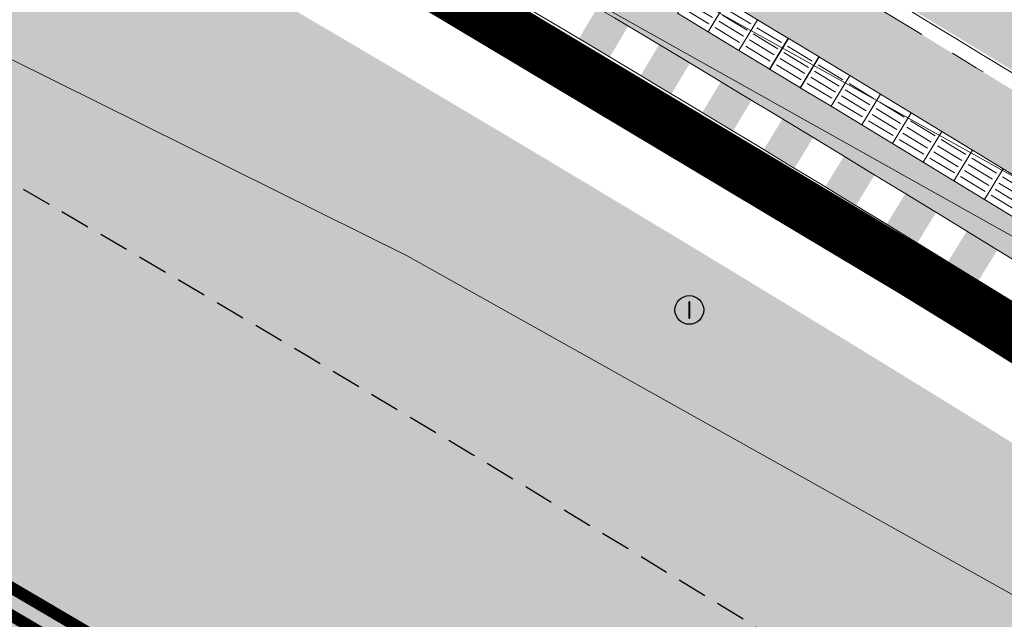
# Model space of a CAD drawing. Header units: metres. Extents: x 187916 to 189411, y 333285 to 334910.
# Tile 241 of 348: x 188762.95 to 188771.16, y 334179.42 to 334184.43. Entities that reach past the tile are written whole.
import ezdxf
from ezdxf.enums import TextEntityAlignment as Align

# ---------------------------------------------------------------- set-up
doc = ezdxf.new("R2010")
doc.units = ezdxf.units.M
for name, pattern in [('DASHED2', [0.375, 0.25, -0.125]), ('VH-TROTTOIRBAND_180-200', [20, 10, -2, 2, -2, 2, -2]), ('VW-1-3_STREEP', [4, 1, -3])]:
    doc.linetypes.add(name, pattern=pattern)
for name, color, linetype, lineweight in [('B-ME-RI-PUT_INSPECTIE-S', 253, 'Continuous', 25), ('B-ME-VH-KANTOPSLUITING_ACHTERKANTBAND-G', 253, 'Continuous', 18), ('B-ME-VH-VERHARDING_ASFALT-G', 253, 'Continuous', 18), ('B-ME-VH-VERHARDING_BETONSTRAATSTEEN-G', 253, 'Continuous', 18), ('N-WE-VH-KANTOPSLUITING_PERRONBAND-G', 5, 'VH-TROTTOIRBAND_180-200', 25), ('N-WE-VH-KANTOPSLUITING_RIJWIELPADBAND_4-12 200-G', 94, 'VH-TROTTOIRBAND_180-200', 15), ('N-WE-VH-KANTOPSLUITING_VOORKANTBAND-G', 7, 'Continuous', 15), ('N-WE-VH-KANTVERHARDING_STREKLAAG_BSS-G', 60, 'Continuous', 18), ('N-WE-VH-OPENVERHARDING_TEGEL-G', 7, 'Continuous', 35), ('N-WE-VH-VERHARDING_ASFALT_RIJWEG-A', 251, 'Continuous', 18), ('N-WE-VH-VERHARDING_BETONSTRAATSTEEN-ROOD-A', 11, 'Continuous', 18), ('N-WE-VH-VERHARDING_STRAATBAKSTEEN_KF-A', 25, 'Continuous', 9), ('N-WE-VH-VERHARDING_STRAATBAKSTEEN_WF_HALFSTEENS-A', 250, 'Continuous', 18), ('N-WE-VH-VERHARDING_TEGEL-A', 254, 'Continuous', 5), ('N-WE-VH-VERKEERSTEGEL-S', 7, 'Continuous', 0), ('N-WE-VW-MARKERING_LANGS_STREEP_13-G', 251, 'VW-1-3_STREEP', 0), ('N-WE-VW-MARKERING_LANGS_STREEP_DOORGETROKKEN_010-G', 251, 'Continuous', 0)]:
    doc.layers.add(name, color=color, linetype=linetype, lineweight=lineweight)
doc.layers.add('N-WE-VH-MATERIAALSCHEIDING-G', color=7, linetype='DASHED2')
doc.styles.add('NLCS-ISO', font='NLCS-ISO.ttf')

# ---------------------------------------------------------------- blocks, each defined once
blk = doc.blocks.new('ontwerp Tempelplein')
at = {"layer": 'N-WE-VH-VERHARDING_STRAATBAKSTEEN_WF_HALFSTEENS-A', "transparency": 33554585}
h = blk.add_hatch(dxfattribs=at)
h.set_pattern_fill('AVH-SBS_WAALFORMAAT_HALFST-SO', color=256, scale=0.3, angle=241.19, pattern_type=2)
h.set_pattern_definition([(241.19, (188761.4194445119, 334194.2099733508), (0.1314333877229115, -0.07228599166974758), []), (331.19, (188761.1303005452, 334193.6842397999), (0.2891439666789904, 0.525733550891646), [0.15, -0.15]), (331.19, (188761.4063059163, 334193.8748205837), (0.2891439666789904, 0.525733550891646), [0.15, -0.15]), (241.19, (188761.3405892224, 334193.9109635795), (0.262866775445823, -0.1445719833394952), [0, -0.5999999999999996, 0, 0, 0]), (241.19, (188761.3274506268, 334193.5758108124), (0.262866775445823, -0.1445719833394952), [0, -0.5999999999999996, 0, 0, 0])])
h.paths.add_polyline_path([(188769.1741651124, 334188.4028538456), (188768.6571563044, 334188.7073237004), (188769.1138610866, 334189.4828369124), (188769.6308698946, 334189.1783670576)], flags=16)
h.paths.add_polyline_path([(188758.3183132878, 334194.871635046), (188756.9941487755, 334195.5763252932), (188757.1350868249, 334195.8411581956), (188758.4592513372, 334195.1364679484)], flags=16)
edge = h.paths.add_edge_path()
edge.add_line((188777.2167553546, 334182.7405240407), (188778.7216892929, 334185.0906688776))
edge.add_line((188778.7216892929, 334185.0906688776), (188771.5242572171, 334190.5051207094))
edge.add_line((188771.5242572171, 334190.5051207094), (188770.4280759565, 334189.0479667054))
edge.add_arc((188618.4537610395, 333934.2672572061), 296.6637866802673, 59.18431803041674, 60.79966725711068)
edge.add_line((188763.1855588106, 334193.2307856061), (188761.4194445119, 334194.2099733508))
edge.add_arc((188618.4537619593, 333934.2672589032), 296.6637847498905, 61.18968185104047, 62.1386893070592)
edge.add_line((188757.0945206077, 334196.5421933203), (188756.4052714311, 334194.9292082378))
edge.add_line((188756.4052714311, 334194.9292082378), (188755.8629098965, 334195.1609662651))
edge.add_arc((188755.7791766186, 334195.2030371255), 0.09370815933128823, 330.95780612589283, 333.32326460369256, ccw=False)
edge.add_line((188755.8611021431, 334195.1575461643), (188756.7451986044, 334194.6902417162))
edge.add_arc((188618.4542701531, 333934.2681698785), 294.8627416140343, 59.775681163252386, 62.03052948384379, ccw=False)
edge.add_line((188766.8842636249, 334189.0476302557), (188767.8341261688, 334188.4921496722))
edge.add_arc((188791.6575410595, 334174.6106491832), 27.57265226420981, 149.1479680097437, 149.771368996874, ccw=False)
edge.add_line((188767.9865695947, 334188.7505311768), (188769.5368586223, 334187.8358706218))
edge.add_line((188769.5368586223, 334187.8358706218), (188769.3831371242, 334187.5753228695))
edge.add_arc((188618.4537686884, 333934.2672696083), 294.8637721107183, 57.42329259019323, 59.21210695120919, ccw=False)
blk = doc.blocks.new('SRI-PUT_INSPECTIE-SO')
blk.add_circle((0, -7.105427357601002e-14), 1.999999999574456)
at = {"style": 'NLCS-ISO'}
blk.add_text('I', height=2.5, dxfattribs=at).set_placement((-0.002795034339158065, -0.007140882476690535), align=Align.MIDDLE_CENTER)
blk = doc.blocks.new('DTM')
at = {"layer": 'B-ME-VH-KANTOPSLUITING_ACHTERKANTBAND-G', "ltscale": 0.2, "flags": 128}
blk.add_lwpolyline([(188799.7439999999, 334164.875), (188799.165, 334164.9240000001), (188798.7239999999, 334165.1379999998), (188795.4079999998, 334167.432), (188795.6710000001, 334167.7960000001), (188794.452, 334168.6359999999), (188794.173, 334168.2620000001), (188788.9189999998, 334171.8449999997), (188789.031, 334172.031), (188781.2370000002, 334177.1869999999), (188774.3900000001, 334181.3650000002), (188767.6809999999, 334185.1000000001), (188760.6039999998, 334188.7110000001), (188760.5010000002, 334188.534), (188754.5040000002, 334191.27)], dxfattribs=at)
at = {"layer": 'B-ME-VH-VERHARDING_ASFALT-G', "ltscale": 0.2, "flags": 128}
blk.add_lwpolyline([(188799.801, 334164.537), (188799.1899999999, 334164.4560000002), (188796.9819999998, 334164.324), (188795.0839999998, 334164.5619999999), (188793.5589999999, 334165.213), (188787.2080000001, 334169.5019999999), (188779.443, 334174.6839999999), (188772.1310000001, 334179.1230000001), (188766.1800000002, 334182.4580000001), (188759.1919999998, 334185.929), (188757.1949999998, 334186.8859999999), (188749.2880000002, 334190.3870000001), (188742.2439999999, 334193.324), (188739.5269999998, 334194.4180000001), (188730.4950000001, 334198.1469999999)], dxfattribs=at)
at = {"layer": 'B-ME-VH-VERHARDING_BETONSTRAATSTEEN-G', "ltscale": 0.2, "flags": 128}
blk.add_lwpolyline([(188799.781, 334164.6890000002), (188799.1120000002, 334164.7220000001), (188798.5860000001, 334164.9810000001), (188795.2939999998, 334167.2489999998), (188794.0529999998, 334168.1159999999), (188788.7880000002, 334171.6779999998), (188780.9950000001, 334176.8420000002), (188774.1710000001, 334180.9720000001), (188767.4109999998, 334184.7629999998), (188760.4339999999, 334188.3449999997), (188754.4950000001, 334191.0729999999)], dxfattribs=at)
at = {"layer": 'B-ME-RI-PUT_INSPECTIE-S', "xscale": 0.06, "yscale": 0.06, "zscale": 0.06250000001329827}
blk.add_blockref('SRI-PUT_INSPECTIE-SO', (188768.534, 334182.005), dxfattribs=at)
blk = doc.blocks.new('SVH-VERKEERSTEGEL_300X300_GELEIDETEGEL')
blk.add_lwpolyline([(-0.15, 5.551115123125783e-17), (0.15, 5.551115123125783e-17), (0.15, -0.3), (-0.15, -0.3)], close=True)
at = {"lineweight": 0, "flags": 128}
for points in [[(0.12, -0.05999999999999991), (-0.1200000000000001, -0.05999999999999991)], [(0.12, -0.1199999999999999), (-0.1200000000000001, -0.1199999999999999)], [(0.12, -0.1799999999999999), (-0.1200000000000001, -0.1799999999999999)], [(0.12, -0.2399999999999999), (-0.12, -0.2399999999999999)]]:
    blk.add_lwpolyline(points, dxfattribs=at)
blk = doc.blocks.new('ontwerp Wilhelmina- & Engelenkampstraat')
at = {"layer": 'N-WE-VH-OPENVERHARDING_TEGEL-G', "linetype": 'Continuous'}
h = blk.add_hatch(color=256, dxfattribs=at)
h.dxf.hatch_style = 1
h.paths.add_polyline_path([(188768.0264763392, 334184.3788848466, 0.0002576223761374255), (188767.7686595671, 334184.5328851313), (188767.6149505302, 334184.2752545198, -0.0002576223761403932), (188767.8725018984, 334184.1214127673)])
h = blk.add_hatch(color=256, dxfattribs=at)
h.dxf.hatch_style = 1
h.paths.add_polyline_path([(188768.5416331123, 334184.070087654, 0.0002576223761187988), (188768.2841342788, 334184.2246189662), (188768.1298945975, 334183.9673056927, -0.0002576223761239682), (188768.3871283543, 334183.8129334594)])
h = blk.add_hatch(color=256, dxfattribs=at)
h.dxf.hatch_style = 1
h.paths.add_polyline_path([(188769.0561523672, 334183.7602293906, 0.0002576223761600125), (188768.7989725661, 334183.915291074), (188768.6442028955, 334183.6582962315, -0.0002576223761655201), (188768.9011179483, 334183.5033941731)])
h = blk.add_hatch(color=256, dxfattribs=at)
h.dxf.hatch_style = 1
h.paths.add_polyline_path([(188769.5700319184, 334183.4493113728, 0.0002576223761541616), (188769.3131722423, 334183.6049027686), (188769.1578732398, 334183.3482274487, -0.0002576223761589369), (188769.4144684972, 334183.1927962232)])
h = blk.add_hatch(color=256, dxfattribs=at)
h.dxf.hatch_style = 1
h.paths.add_polyline_path([(188770.0832695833, 334183.1373349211, 0.0002576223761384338), (188769.826731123, 334183.2934553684), (188769.6709034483, 334183.0371006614, -0.0002576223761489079), (188769.9271778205, 334182.8811409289)])
h = blk.add_hatch(color=256, dxfattribs=at)
h.dxf.hatch_style = 1
h.paths.add_polyline_path([(188770.5958631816, 334182.8243013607, 0.0002576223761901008), (188770.3396470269, 334182.9809501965), (188770.1832913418, 334182.7249171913, -0.0002576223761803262), (188770.4392437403, 334182.5684296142)])
h = blk.add_hatch(color=256, dxfattribs=at)
h.dxf.hatch_style = 1
h.paths.add_polyline_path([(188771.1078105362, 334182.5102120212, 0.0002576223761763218), (188770.8519177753, 334182.6673885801), (188770.6950347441, 334182.4116783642, -0.0002576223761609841), (188770.9506640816, 334182.2546636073)])
at = {"layer": 'N-WE-VH-VERHARDING_ASFALT_RIJWEG-A', "transparency": 33554610}
h = blk.add_hatch(color=256, dxfattribs=at)
h.dxf.hatch_style = 1
edge = h.paths.add_edge_path(flags=16)
edge.add_arc((188843.2202829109, 334124.6265817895), 0.5000000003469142, 68.86366228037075, 236.5502401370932)
edge.add_line((188842.9446801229, 334124.2093970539), (188847.2596446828, 334121.3588223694))
edge.add_arc((188764.52368857, 333996.1199642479), 150.1000000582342, 53.138037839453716, 56.550240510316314, ccw=False)
edge.add_arc((188854.8670012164, 334116.6124780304), 0.5000000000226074, 233.1380378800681, 405.2541734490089)
edge.add_line((188855.2189827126, 334116.9675963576), (188849.6333451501, 334122.5038948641))
edge.add_arc((188848.2254191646, 334121.0834215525), 2.000000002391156, 45.25417348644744, 68.86366190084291)
edge.add_line((188848.9465960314, 334122.9488716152), (188843.4005771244, 334125.0929443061))
edge = h.paths.add_edge_path()
edge.add_line((188813.0185392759, 334140.2053137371), (188813.0105729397, 334140.209319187))
edge.add_line((188813.0105729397, 334140.209319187), (188850.7365500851, 334115.2865848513))
edge.add_arc((188823.0935907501, 334073.442955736), 50.14999998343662, 53.70449889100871, 56.55024050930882, ccw=False)
edge.add_arc((188844.432152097, 334101.8879698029), 14.59712508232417, 51.12888847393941, 55.118945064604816, ccw=False)
edge.add_line((188853.5928784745, 334113.2527026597), (188950.9588811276, 334038.6637910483))
edge.add_arc((188941.7456837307, 334026.6371749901), 15.15000000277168, 40.65152212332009, 52.54545483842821, ccw=False)
edge.add_line((188953.2397736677, 334036.5067442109), (188961.6247993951, 334026.741552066))
edge.add_arc((188972.8912835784, 334036.415684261), 14.84999998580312, 220.6515221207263, 230.026866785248)
edge.add_arc((188742.2273900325, 333761.2592333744), 344.2000024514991, 49.060789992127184, 50.026866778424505, ccw=False)
edge.add_line((188967.767169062, 334021.2697134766), (188981.7537264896, 334009.2102175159))
edge.add_line((188981.7537264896, 334009.2102175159), (188990.3623937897, 334001.7876695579))
edge.add_arc((188830.8334411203, 333816.7660723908), 244.2999757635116, 45.63147792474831, 49.231496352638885, ccw=False)
edge.add_line((189001.6652582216, 333991.4056109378), (189005.3166251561, 333987.8338559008))
edge.add_line((189005.3166251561, 333987.8338559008), (189009.3616308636, 333991.9690219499))
edge.add_arc((189010.0094888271, 333991.9162956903), 0.6499999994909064, 135.63089128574, 175.3472076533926, ccw=False)
edge.add_line((189009.5448364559, 333992.3708264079), (189010.1315084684, 333992.9705626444))
edge.add_arc((189010.5961608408, 333992.5160319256), 0.6500000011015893, 110.0016349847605, 135.6308912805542, ccw=False)
edge.add_line((189010.3738303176, 333993.126825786), (189012.7423269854, 333996.2283355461))
edge.add_line((189012.7423269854, 333996.2283355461), (189006.7711925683, 334000.7882476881))
edge.add_line((189006.7711925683, 334000.7882476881), (189004.0161101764, 334002.9017076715))
edge.add_line((189004.0161101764, 334002.9017076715), (188999.2558699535, 334006.5545254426))
edge.add_line((188999.2558699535, 334006.5545254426), (188998.8588697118, 334006.8610537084))
edge.add_line((188998.8588697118, 334006.8610537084), (188991.767266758, 334012.3365586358))
edge.add_arc((189144.6444510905, 334210.3355206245), 250.1499998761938, 228.1364962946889, 232.3278733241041, ccw=False)
edge.add_arc((188742.2273912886, 333761.2592353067), 352.8500001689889, 48.13649629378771, 52.54545484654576)
edge.add_line((188956.8067115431, 334041.3642833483), (188954.6511510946, 334043.0155877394))
edge.add_line((188954.6511510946, 334043.0155877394), (188891.8217000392, 334091.1471762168))
edge.add_line((188891.8217000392, 334091.1471762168), (188891.5662846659, 334090.8137650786))
edge.add_line((188891.5662846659, 334090.8137650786), (188875.9674064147, 334102.7635557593))
edge.add_line((188875.9674064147, 334102.7635557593), (188876.222821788, 334103.0969668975))
edge.add_line((188876.222821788, 334103.0969668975), (188867.5141152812, 334109.7684222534))
edge.add_arc((188884.8033035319, 334132.3371809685), 28.4300000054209, 226.5407898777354, 232.5454548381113, ccw=False)
edge.add_line((188865.2480693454, 334111.7008606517), (188851.7136843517, 334124.5262124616))
edge.add_arc((188838.0601001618, 334110.1178073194), 19.84999999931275, 46.54078987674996, 56.5502405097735)
edge.add_line((188849.0015307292, 334126.680041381), (188818.5871468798, 334146.772552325))
edge.add_arc((188824.1818834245, 334155.2414024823), 10.14999999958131, 230.746516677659, 236.55024045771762, ccw=False)
edge.add_line((188817.7594464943, 334147.3817075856), (188813.0185392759, 334140.2053137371))
edge = h.paths.add_edge_path()
edge.add_arc((188804.4060072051, 334144.8922067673), 15.00000001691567, 49.44930201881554, 57.10513435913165)
edge.add_line((188812.5524953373, 334157.4872348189), (188809.1197533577, 334159.7075388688))
edge.add_line((188809.1197533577, 334159.7075388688), (188808.8358097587, 334159.2796429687))
edge.add_arc((188807.8775894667, 334159.9154997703), 1.150000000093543, 146.4325029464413, 326.4325029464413, ccw=False)
edge.add_line((188806.9193691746, 334160.5513565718), (188807.1883826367, 334160.9567531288))
edge.add_line((188807.1883826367, 334160.9567531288), (188802.8966842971, 334163.732631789))
edge.add_arc((188799.7691371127, 334173.3887670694), 10.14999999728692, 238.0087583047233, 287.9467359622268, ccw=False)
edge.add_line((188794.391772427, 334164.7802568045), (188787.6683002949, 334154.8824230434))
edge.add_arc((188776.9360168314, 334149.1867587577), 12.14999999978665, 6.552444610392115, 27.95506492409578, ccw=False)
edge.add_arc((188778.9149951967, 334149.4490587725), 10.1540764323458, -2.101472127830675, 6.356304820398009, ccw=False)
edge.add_line((188789.0622425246, 334149.0767150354), (188793.7916961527, 334146.0152720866))
edge.add_line((188793.7916961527, 334146.0152720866), (188794.0757942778, 334146.443065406))
edge.add_arc((188795.0337848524, 334145.8068625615), 1.15000000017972, -33.58819080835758, 146.4118091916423, ccw=False)
edge.add_line((188795.991775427, 334145.170659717), (188795.7226155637, 334144.7653603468))
edge.add_line((188795.7226155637, 334144.7653603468), (188801.9201273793, 334140.7536223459))
edge.add_arc((188806.91186024, 334129.6763888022), 12.14999999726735, 71.61773031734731, 114.25775215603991, ccw=False)
edge.add_line((188810.743428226, 334141.2064185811), (188816.0248838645, 334149.2010499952))
edge.add_arc((188824.1818834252, 334155.2414024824), 10.15000000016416, 183.1724790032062, 216.5203757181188, ccw=False)
edge.add_arc((188822.7365122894, 334155.1739654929), 8.703121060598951, 180.8378362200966, 183.2557978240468, ccw=False)
edge.add_arc((188833.7517650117, 334153.715293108), 19.7623436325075, 172.5149848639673, 176.1369932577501, ccw=False)
edge = h.paths.add_edge_path()
edge.add_line((188786.2209732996, 334157.0233449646), (188792.4021116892, 334166.1227922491))
edge.add_line((188792.4021116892, 334166.1227922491), (188791.5485077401, 334166.7026345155))
edge.add_line((188791.5485077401, 334166.7026345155), (188788.5394280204, 334169.4236699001))
edge.add_line((188788.5394280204, 334169.4236699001), (188787.1852216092, 334167.4301002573))
edge.add_line((188787.1852216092, 334167.4301002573), (188780.1013007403, 334172.2421172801))
edge.add_arc((188618.4537611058, 333934.267257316), 287.6837865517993, 55.81317921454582, 60.58230996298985)
edge.add_arc((188735.7243300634, 334140.9898543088), 50.01920379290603, 61.28503171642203, 77.31862338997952)
edge.add_arc((188760.1973562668, 334256.6585423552), 68.2172590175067, 252.5019390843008, 258.5925344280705, ccw=False)
edge.add_arc((188746.5917393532, 334218.9896416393), 28.24878716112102, 246.6552150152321, 255.85047768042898, ccw=False)
edge.add_arc((188739.6991429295, 334207.5799419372), 15.14999999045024, 247.5582666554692, 253.5058051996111, ccw=False)
edge.add_line((188733.9157258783, 334193.5772783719), (188632.7612944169, 334235.3563367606))
edge.add_arc((188642.362146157, 334258.6016835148), 25.14999999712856, 236.2483398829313, 247.5582723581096, ccw=False)
edge.add_line((188628.3889489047, 334237.6906276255), (188623.9088227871, 334240.6843399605))
edge.add_arc((188610.1023038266, 334220.0227201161), 24.85000000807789, 56.24833988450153, 66.54108532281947)
edge.add_line((188619.9948742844, 334242.8187625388), (188616.8650908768, 334235.2408720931))
edge.add_arc((188612.7752758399, 334225.9513130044), 10.14999975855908, 36.3971108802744, 66.23805833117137, ccw=False)
edge.add_line((188620.9452513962, 334231.9741025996), (188631.6761182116, 334226.2780943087))
edge.add_arc((188635.7212357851, 334214.8212394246), 12.15000000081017, 67.55827235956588, 109.4468017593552, ccw=False)
edge.add_line((188640.3594206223, 334226.051098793), (188725.7324548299, 334190.7901128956))
edge.add_line((188725.7324548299, 334190.7901128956), (188736.3228047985, 334186.3562589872))
edge.add_arc((188702.9288175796, 334091.9793464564), 100.1107386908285, 61.585566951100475, 70.51436696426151, ccw=False)
edge.add_line((188750.5660902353, 334180.0296176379), (188754.2367218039, 334177.9780331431))
edge.add_arc((188618.5090913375, 333934.3570586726), 278.8784123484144, 55.81223272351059, 60.876674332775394, ccw=False)
edge.add_line((188775.2127626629, 334165.0454378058), (188783.7631842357, 334159.2372455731))
edge.add_arc((188776.9360168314, 334149.1867587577), 12.14999999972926, 40.16466472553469, 55.81223272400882, ccw=False)
at = {"layer": 'N-WE-VH-VERHARDING_BETONSTRAATSTEEN-ROOD-A', "transparency": 33554610}
h = blk.add_hatch(color=11, dxfattribs=at)
h.dxf.hatch_style = 1
edge = h.paths.add_edge_path()
edge.add_line((188756.5036382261, 334194.5693748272), (188755.6499456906, 334195.0202722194))
edge.add_arc((188761.5861097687, 334194.1473712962), 5.999999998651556, 171.6347221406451, 192.7096299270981)
edge.add_arc((188761.5861091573, 334194.147371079), 5.999999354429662, 192.7096291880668, 206.3648182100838)
edge.add_arc((188756.6850738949, 334191.7182258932), 0.5299999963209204, 61.76763232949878, 206.3648175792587, ccw=False)
edge.add_arc((188624.9661737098, 333945.0164660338), 280.1934158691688, 55.67969548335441, 61.90111546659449, ccw=False)
edge.add_line((188782.944479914, 334176.4277990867), (188794.1644727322, 334168.806201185))
edge.add_line((188794.1644727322, 334168.806201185), (188792.4450379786, 334166.2749674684))
edge.add_line((188792.4450379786, 334166.2749674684), (188794.1500692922, 334165.1167614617))
edge.add_arc((188799.7691371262, 334173.3887670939), 10.00000002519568, 235.8122327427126, 241.4834778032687)
edge.add_arc((188795.2480439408, 334165.0676724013), 0.5300000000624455, 64.21478795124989, 241.4834776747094, ccw=False)
edge.add_line((188795.4785932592, 334165.5449008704), (188795.9530662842, 334165.3015689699))
edge.add_arc((188799.6037467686, 334172.4200331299), 7.99999999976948, 242.8491326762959, 278.388166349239)
edge.add_line((188800.770776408, 334164.5056132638), (188801.4274030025, 334164.6024368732))
edge.add_arc((188801.4858565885, 334164.0756701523), 0.5299999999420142, -79.55568804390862, 96.33202067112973, ccw=False)
edge.add_arc((188799.7691371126, 334173.3887670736), 10.00000000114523, 280.4443119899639, 302.9222902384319)
edge.add_arc((188804.9160920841, 334165.4395687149), 0.5299999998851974, 237.105134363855, 302.9222902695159, ccw=False)
edge.add_line((188804.6282495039, 334164.994544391), (188803.3989314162, 334165.7896696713))
edge.add_arc((188803.6867739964, 334166.2346939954), 0.5299999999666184, 116.48325430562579, 237.1051343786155, ccw=False)
edge.add_line((188803.4504277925, 334166.7090783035), (188807.7011162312, 334168.8268424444))
edge.add_arc((188807.9374624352, 334168.3524581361), 0.530000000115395, 32.16403167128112, 116.48325430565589, ccw=False)
edge.add_line((188808.3861220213, 334168.634600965), (188807.2929850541, 334170.6395236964))
edge.add_arc((188800.6541016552, 334184.2017959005), 15.1000000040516, 285.30733954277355, 296.0822633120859, ccw=False)
edge.add_line((188804.6404504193, 334169.6374894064), (188804.5611828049, 334169.6157933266))
edge.add_line((188804.5611828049, 334169.6157933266), (188803.5932856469, 334169.3559057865))
edge.add_arc((188800.9033521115, 334181.1531197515), 12.09999999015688, 273.27639164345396, 282.84466192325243, ccw=False)
edge.add_line((188801.5948993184, 334169.0728978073), (188800.5911535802, 334169.057148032))
edge.add_arc((188800.9033521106, 334181.1531197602), 12.09999999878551, 241.3307163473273, 268.52151707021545, ccw=False)
edge.add_line((188795.0983385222, 334170.536537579), (188794.2377757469, 334171.0545714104))
edge.add_arc((189334.2132006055, 334968.643752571), 963.183243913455, 235.7824886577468, 235.9016278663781, ccw=False)
edge.add_line((188792.5804601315, 334172.1791043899), (188784.012074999, 334177.9994990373))
edge.add_arc((188618.4537611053, 333934.2672573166), 294.643786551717, 55.81317964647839, 58.99815049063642)
edge.add_line((188770.2146822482, 334186.8213777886), (188769.3568552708, 334187.3348710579))
edge.add_arc((188618.4537617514, 333934.2672584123), 294.6437852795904, 59.19256388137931, 59.58131610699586)
edge.add_line((188767.6363295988, 334188.3529165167), (188766.7733389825, 334188.8576416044))
edge.add_arc((188618.4537610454, 333934.2672572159), 294.64378666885, 59.77572539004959, 62.06098881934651)
at = {"layer": 'N-WE-VH-VERHARDING_STRAATBAKSTEEN_KF-A', "transparency": 33554610}
h = blk.add_hatch(dxfattribs=at)
h.set_pattern_fill('AVH-SBS_KEIFORMAAT_KEPER-SO', color=256, scale=0.1, angle=237.26, pattern_type=2)
h.set_pattern_definition([(282.26, (188780.1013007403, 334172.2421172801), (0.1189542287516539, -0.07648458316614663), [0.3, -0.1]), (12.25999999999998, (188780.0035813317, 334172.2208824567), (-0.1189542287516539, 0.07648458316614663), [0.3, -0.1]), (237.26, (188780.0736758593, 334172.1337804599), (-0.01700746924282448, -0.1571965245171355), [0, -0.2828427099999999])])
h.paths.add_polyline_path([(188792.5747978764, 334167.3957198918), (188792.5738275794, 334167.393978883), (188792.5751022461, 334167.3955131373)])
edge = h.paths.add_edge_path()
edge.add_line((188755.5582644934, 334192.9277065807), (188754.747, 334193.331))
edge.add_line((188754.747, 334193.331), (188754.5437891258, 334192.8429019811))
edge.add_arc((188759.1597218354, 334190.9211410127), 4.999999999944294, 157.3964704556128, 240.7983604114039)
edge.add_line((188756.7202986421, 334186.5566004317), (188758.4780134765, 334185.5741808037))
edge.add_arc((188618.4537611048, 333934.2672573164), 287.6837865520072, 58.436904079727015, 60.874137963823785, ccw=False)
edge.add_arc((188618.4537611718, 333934.2672574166), 287.6837864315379, 55.81317921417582, 58.43690408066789, ccw=False)
edge.add_line((188780.1013007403, 334172.2421172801), (188787.1852216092, 334167.4301002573))
edge.add_line((188787.1852216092, 334167.4301002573), (188788.5394280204, 334169.4236699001))
edge.add_line((188788.5394280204, 334169.4236699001), (188786.1831305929, 334171.5544106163))
edge.add_line((188786.1831305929, 334171.5544106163), (188785.6578964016, 334171.9129482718))
edge.add_line((188785.6578964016, 334171.9129482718), (188785.4218955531, 334171.5655240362))
edge.add_line((188785.4218955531, 334171.5655240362), (188781.4667010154, 334174.2522371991))
edge.add_arc((188618.4537610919, 333934.2672572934), 290.1137865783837, 55.81317921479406, 59.63836063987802)
edge.add_line((188765.0935677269, 334184.5925981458), (188765.3073983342, 334184.9540946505))
edge.add_line((188765.3073983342, 334184.9540946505), (188764.7604151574, 334185.2737185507))
edge.add_line((188764.7604151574, 334185.2737185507), (188763.8951863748, 334185.7740548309))
edge.add_line((188763.8951863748, 334185.7740548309), (188763.0299667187, 334186.2744038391))
edge.add_arc((188618.4537614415, 333934.2672579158), 290.5337858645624, 60.15715704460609, 60.8737653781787)
edge.add_line((188759.8668436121, 334188.0628861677), (188758.585619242, 334188.7789863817))
edge.add_arc((188761.5861097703, 334194.1473712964), 6.150000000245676, 191.4387024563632, 240.7983604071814, ccw=False)
at = {"layer": 'N-WE-VH-VERHARDING_TEGEL-A', "transparency": 33554610}
h = blk.add_hatch(color=256, dxfattribs=at)
h.dxf.hatch_style = 1
h.paths.add_polyline_path([(188769.1895228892, 334185.0807549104), (188768.3316783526, 334185.5943159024, 8.478203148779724e-05), (188768.2464376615, 334185.6451292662), (188768.0952849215, 334185.3889353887), (188767.8369034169, 334185.5413788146), (188767.5785219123, 334185.6938222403), (188767.4489923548, 334185.7702438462), (188767.297569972, 334185.5118746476), (188767.2984599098, 334185.508416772), (188767.556646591, 334185.3556436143), (188767.5584585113, 334185.3545613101, -0.009386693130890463), (188776.994499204, 334179.498629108, -0.006621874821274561), (188786.220352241, 334173.3319822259), (188786.3045318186, 334173.4561345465), (188786.801141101, 334173.119416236), (188786.4644227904, 334172.6228069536), (188785.9678135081, 334172.9595252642), (188786.0519930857, 334173.0836775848, 0.006625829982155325), (188776.8297881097, 334179.2478683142, 0.009387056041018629), (188767.4038660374, 334185.0974565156), (188767.2518250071, 334184.8405191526, -0.01520161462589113), (188782.2027810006, 334175.3358820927), (188786.6840423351, 334172.2918184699), (188787.3583304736, 334173.2844591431), (188782.8770527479, 334176.3285339, 0.01388272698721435)])
at = {"layer": 'N-WE-VH-KANTOPSLUITING_PERRONBAND-G', "ltscale": 0.15, "const_width": 0.435, "flags": 128}
blk.add_lwpolyline([(188764.9454846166, 334185.5912184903, -0.01723580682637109), (188781.9091918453, 334174.9036649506), (188786.3904460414, 334171.8596061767)], format="xyb", dxfattribs=at)
at = {"layer": 'N-WE-VH-KANTOPSLUITING_RIJWIELPADBAND_4-12 200-G', "ltscale": 0.15, "flags": 128}
for points in [[(188770.3270851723, 334187.010498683, -0.01389885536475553), (188784.1356933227, 334178.1814839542), (188791.8768790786, 334172.9229952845)], [(188769.1903527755, 334185.0802561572, -0.01388189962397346), (188782.8770527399, 334176.3285339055), (188790.7386096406, 334170.9882786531)]]:
    blk.add_lwpolyline(points, format="xyb", dxfattribs=at)
at = {"layer": 'N-WE-VH-KANTOPSLUITING_VOORKANTBAND-G', "flags": 128}
for points in [[(188770.2661888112, 334186.9070928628, -0.01389795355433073), (188784.0682661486, 334178.0822187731), (188791.8094502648, 334172.8237312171)], [(188765.2060866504, 334186.03831225, -0.01723580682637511), (188782.1999715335, 334175.3317460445), (188786.6812328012, 334172.287682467)], [(188765.0550130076, 334185.7791274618, -0.01723580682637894), (188782.0314035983, 334175.0835830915), (188786.5126607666, 334172.0395222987)], [(188764.8359562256, 334185.4033095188, -0.01723580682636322), (188781.7869800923, 334174.7237468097), (188786.2682313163, 334171.6796900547)], [(188769.2512491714, 334185.1836620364, -0.01388281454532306), (188782.944479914, 334176.4277990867), (188791.6828710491, 334170.4919215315), (188794.1644727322, 334168.8062011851), (188792.5686574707, 334166.4569515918)]]:
    blk.add_lwpolyline(points, format="xyb", dxfattribs=at)
at = {"layer": 'N-WE-VH-KANTVERHARDING_STREKLAAG_BSS-G', "flags": 128}
blk.add_lwpolyline([(188755.3840899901, 334195.1606900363), (188756.5036382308, 334194.5693748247, -0.009971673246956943), (188766.7733389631, 334188.8576416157), (188767.636329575, 334188.3529165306, -0.001696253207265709), (188769.3568552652, 334187.3348710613), (188770.2146822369, 334186.8213777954, -0.01389795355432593), (188784.0120768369, 334177.9994977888), (188791.7532595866, 334172.741011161), (188792.5804601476, 334172.1791043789, 0.0005198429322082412), (188794.237775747, 334171.0545714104), (188795.098338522, 334170.5365375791, 0.1192020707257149), (188800.5911535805, 334169.057148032), (188801.5948993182, 334169.0728978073, 0.04177372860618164), (188803.5932856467, 334169.3559057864), (188804.5611828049, 334169.6157933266), (188804.6404504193, 334169.6374894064, 0.04688623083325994), (188807.2841651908, 334170.635209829)], format="xyb", dxfattribs=at)
at = {"layer": 'N-WE-VH-MATERIAALSCHEIDING-G', "flags": 128}
blk.add_lwpolyline([(188754.7500154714, 334193.3382429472), (188754.5437891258, 334192.8429019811, 0.3808727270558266), (188756.7202986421, 334186.5566004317), (188758.4780134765, 334185.5741808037, -0.022086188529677), (188780.1013007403, 334172.2421172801), (188787.1852216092, 334167.4301002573), (188788.5394280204, 334169.4236699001)], format="xyb", dxfattribs=at)
at = {"layer": 'N-WE-VH-VERKEERSTEGEL-S'}
for p, rotation in [((188768.5628008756, 334184.4051960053), 149.1490986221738), ((188768.8197551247, 334184.2503633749), 148.7066690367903), ((188769.076110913, 334184.0945374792), 148.7066690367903), ((188769.3322021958, 334183.9388715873), 148.7066690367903), ((188769.5882934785, 334183.7832056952), 148.7066690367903), ((188769.8443847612, 334183.6275398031), 148.7066690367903), ((188770.1007412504, 334183.4717150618), 148.7066690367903), ((188770.3570970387, 334183.315889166), 148.7066690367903), ((188770.6131883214, 334183.160223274), 148.7066690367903), ((188770.8692796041, 334183.004557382), 148.7066690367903), ((188771.1253708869, 334182.8488914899), 148.7066690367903)]:
    blk.add_blockref('SVH-VERKEERSTEGEL_300X300_GELEIDETEGEL', p, dxfattribs=dict(at, rotation=rotation))
blk = doc.blocks.new('markering')
at = {"layer": 'N-WE-VW-MARKERING_LANGS_STREEP_13-G', "const_width": 0.3, "flags": 128}
blk.add_lwpolyline([(188744.6050313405, 334186.4301095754, -0.0166228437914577), (188747.8924588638, 334184.7889085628), (188755.6272825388, 334180.4657712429, -0.01815257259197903), (188773.1247973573, 334169.8668196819)], format="xyb", dxfattribs=at)
at = {"layer": 'N-WE-VW-MARKERING_LANGS_STREEP_DOORGETROKKEN_010-G', "const_width": 0.1, "flags": 128}
for points in [[(188785.6797720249, 334164.946932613), (188778.4718107, 334169.8432087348, 0.01954552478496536), (188759.5767735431, 334181.6257531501, 0.03008264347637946), (188754.530061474, 334184.1936294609)], [(188785.5673906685, 334164.7814925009), (188778.3594293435, 334169.6777686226, 0.01954660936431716), (188759.4765871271, 334181.4526514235, 0.03010621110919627), (188754.4473217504, 334184.0115187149)]]:
    blk.add_lwpolyline(points, format="xyb", dxfattribs=at)

msp = doc.modelspace()

# ---------------------------------------------------------------- block references
msp.add_blockref('DTM', (0, 0))

# ---------------------------------------------------------------- next in the draw order: block references
msp.add_blockref('ontwerp Tempelplein', (0, 0))

# ---------------------------------------------------------------- next in the draw order: block references
msp.add_blockref('ontwerp Wilhelmina- & Engelenkampstraat', (0, 0))

# ---------------------------------------------------------------- next in the draw order: block references
msp.add_blockref('markering', (0, 0))

doc.saveas('drawing.dxf')
